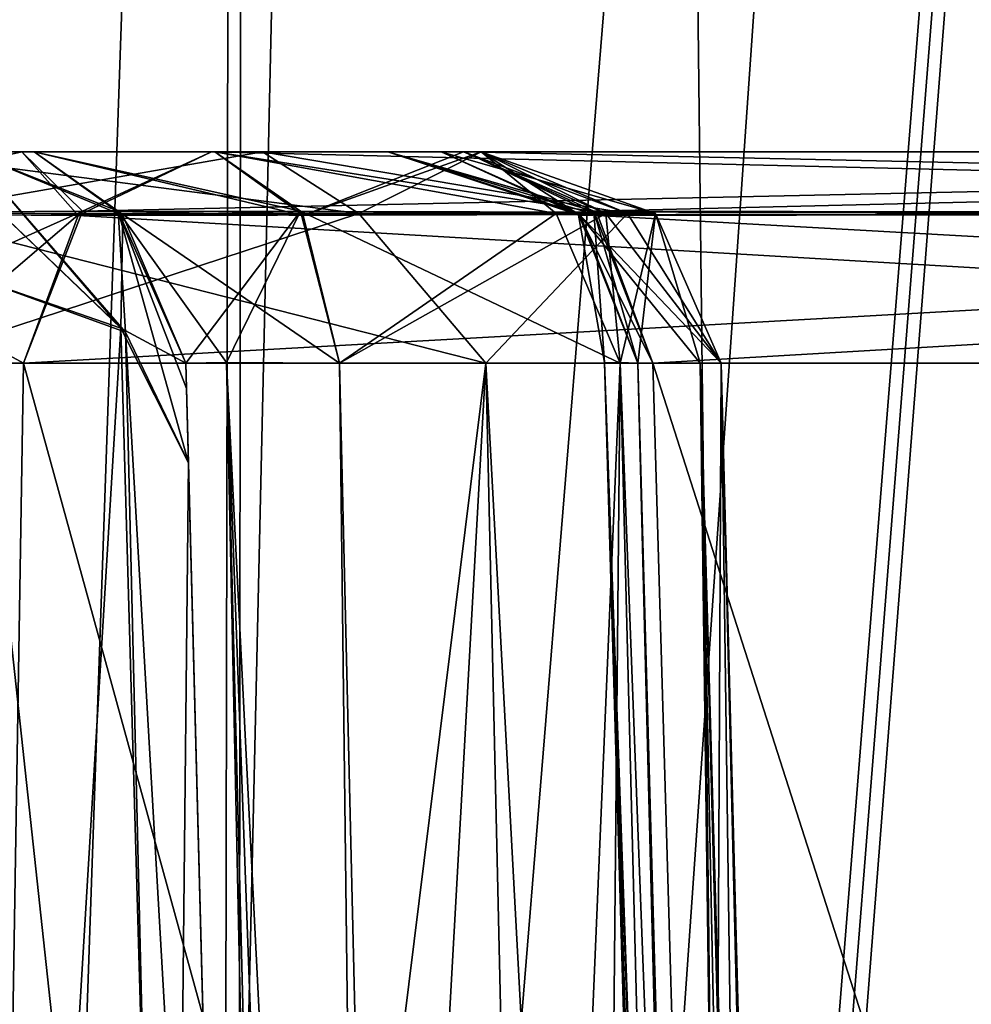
# Model space of a CAD drawing. Header units: inches. Extents: x -9.1 to 9.1, y -1.6 to 4.3.
# Tile 332 of 656: x -4.973 to -4.841, y 0.732 to 0.868. Entities that reach past the tile are written whole.
import ezdxf

# ---------------------------------------------------------------- set-up
doc = ezdxf.new("R2010")
doc.units = ezdxf.units.IN
doc.header["$LTSCALE"] = 81.481481
doc.header["$MEASUREMENT"] = 0
for name, color, linetype in [('10287', 7, 'CONTINUOUS'), ('10291', 7, 'CONTINUOUS'), ('1737', 7, 'CONTINUOUS'), ('2577', 7, 'CONTINUOUS'), ('4754', 7, 'CONTINUOUS'), ('4755', 7, 'CONTINUOUS'), ('4756', 7, 'CONTINUOUS'), ('4757', 7, 'CONTINUOUS'), ('4758', 7, 'CONTINUOUS'), ('4940', 7, 'CONTINUOUS'), ('4941', 7, 'CONTINUOUS'), ('4942', 7, 'CONTINUOUS'), ('4943', 7, 'CONTINUOUS'), ('4944', 7, 'CONTINUOUS'), ('4945', 7, 'CONTINUOUS'), ('4946', 7, 'CONTINUOUS'), ('4947', 7, 'CONTINUOUS'), ('4963', 7, 'CONTINUOUS'), ('5015', 7, 'CONTINUOUS'), ('5016', 7, 'CONTINUOUS'), ('5106', 7, 'CONTINUOUS'), ('5107', 7, 'CONTINUOUS'), ('5108', 7, 'CONTINUOUS'), ('5109', 7, 'CONTINUOUS'), ('5110', 7, 'CONTINUOUS'), ('5135', 7, 'CONTINUOUS'), ('5136', 7, 'CONTINUOUS'), ('5137', 7, 'CONTINUOUS'), ('5138', 7, 'CONTINUOUS'), ('5139', 7, 'CONTINUOUS'), ('5140', 7, 'CONTINUOUS'), ('5141', 7, 'CONTINUOUS'), ('5145', 7, 'CONTINUOUS'), ('5146', 7, 'CONTINUOUS'), ('5147', 7, 'CONTINUOUS'), ('5148', 7, 'CONTINUOUS'), ('5184', 7, 'CONTINUOUS'), ('5185', 7, 'CONTINUOUS'), ('5186', 7, 'CONTINUOUS'), ('5187', 7, 'CONTINUOUS'), ('5224', 7, 'CONTINUOUS'), ('5225', 7, 'CONTINUOUS'), ('5226', 7, 'CONTINUOUS'), ('5227', 7, 'CONTINUOUS'), ('5228', 7, 'CONTINUOUS'), ('5229', 7, 'CONTINUOUS'), ('8784', 7, 'CONTINUOUS'), ('8788', 7, 'CONTINUOUS'), ('8791', 7, 'CONTINUOUS')]:
    doc.layers.add(name, color=color, linetype=linetype)

msp = doc.modelspace()

# ---------------------------------------------------------------- linework, layer by layer
at = {"layer": '10287', "linetype": 'Continuous'}
for points in [[(-5.024, 2.57785, 6.12562), (-4.9404, 2.58072, 5.81363), (-5.12666, -0.36218, 6.02296), (-5.024, 2.57785, 6.12562)], [(-5.12666, -0.36218, 6.02296), (-4.9404, 2.58072, 5.81363), (-5.0799, -0.36134, 5.78584), (-5.12666, -0.36218, 6.02296)], [(-4.9404, 2.58072, 5.81363), (-4.94656, -0.35633, 5.58446), (-5.0799, -0.36134, 5.78584), (-4.9404, 2.58072, 5.81363)], [(-4.94054, -0.35633, 5.57844), (-4.94656, -0.35633, 5.58446), (-4.71133, 2.58072, 5.58458), (-4.94054, -0.35633, 5.57844)], [(-4.71133, 2.58072, 5.58458), (-4.94656, -0.35633, 5.58446), (-4.9404, 2.58072, 5.81363), (-4.71133, 2.58072, 5.58458)], [(-4.7392, -0.36134, 5.44511), (-4.94054, -0.35633, 5.57844), (-4.71133, 2.58072, 5.58458), (-4.7392, -0.36134, 5.44511)]]:
    msp.add_3dface(points, dxfattribs=at)
at = {"layer": '10291', "linetype": 'Continuous'}
for points in [[(-4.94042, 2.58072, 9.23633), (-5.024, 2.57785, 8.92438), (-5.07908, -0.36132, 9.26616), (-4.94042, 2.58072, 9.23633)], [(-4.94356, -0.35621, 9.46855), (-4.94042, 2.58072, 9.23633), (-5.07908, -0.36132, 9.26616), (-4.94356, -0.35621, 9.46855)], [(-4.71137, 2.58072, 9.4654), (-4.94042, 2.58072, 9.23633), (-4.94356, -0.35621, 9.46855), (-4.71137, 2.58072, 9.4654)], [(-4.71137, 2.58072, 9.4654), (-4.94356, -0.35621, 9.46855), (-4.74113, -0.36132, 9.60409), (-4.71137, 2.58072, 9.4654)]]:
    msp.add_3dface(points, dxfattribs=at)
at = {"layer": '1737', "linetype": 'Continuous'}
for points in [[(-4.9497, 0.81729, 3.52136), (-4.919, -0.355, 2.82467), (-4.94979, 0.82079, 3.4926), (-4.9497, 0.81729, 3.52136)], [(-4.94979, 0.82079, 3.4926), (-4.919, -0.355, 2.82467), (-4.94979, 0.82079, 2.80949), (-4.94979, 0.82079, 3.4926)], [(-4.94943, 0.807, 3.54845), (-4.919, -0.355, 2.82467), (-4.9497, 0.81729, 3.52136), (-4.94943, 0.807, 3.54845)], [(-4.94306, 0.56391, 4.01084), (-4.919, -0.355, 2.82467), (-4.94943, 0.807, 3.54845), (-4.94306, 0.56391, 4.01084)]]:
    msp.add_3dface(points, dxfattribs=at)
at = {"layer": '2577', "linetype": 'Continuous'}
for points in [[(-4.919, -0.355, -2.82272), (-4.919, -0.355, -4.53392), (-4.94979, 0.82079, -3.4926), (-4.919, -0.355, -2.82272)], [(-4.94979, 0.82079, -3.4926), (-4.919, -0.355, -4.53392), (-4.9497, 0.81729, -3.52136), (-4.94979, 0.82079, -3.4926)], [(-4.94979, 0.82079, -2.80755), (-4.919, -0.355, -2.82272), (-4.94979, 0.82079, -3.4926), (-4.94979, 0.82079, -2.80755)], [(-4.9497, 0.81729, -3.52136), (-4.919, -0.355, -4.53392), (-4.94943, 0.807, -3.54845), (-4.9497, 0.81729, -3.52136)], [(-4.919, -0.355, -4.53392), (-4.94306, 0.5639, -4.01085), (-4.94943, 0.807, -3.54845), (-4.919, -0.355, -4.53392)]]:
    msp.add_3dface(points, dxfattribs=at)
at = {"layer": '4754', "linetype": 'Continuous'}
for points in [[(-4.94979, 0.82079, 2.80949), (-4.919, -0.355, 2.82467), (-4.94417, 0.82088, 2.78646), (-4.94979, 0.82079, 2.80949)], [(-4.919, -0.355, 2.82467), (-4.91426, -0.35518, 2.80344), (-4.94417, 0.82088, 2.78646), (-4.919, -0.355, 2.82467)], [(-4.91426, -0.35518, 2.80344), (-4.90097, -0.355, 2.78624), (-4.94417, 0.82088, 2.78646), (-4.91426, -0.35518, 2.80344)], [(-4.94417, 0.82088, 2.78646), (-4.90097, -0.355, 2.78624), (-4.91467, 0.2322, 2.77752), (-4.94417, 0.82088, 2.78646)], [(-4.92856, 0.82079, 2.76861), (-4.94417, 0.82088, 2.78646), (-4.91467, 0.2322, 2.77752), (-4.92856, 0.82079, 2.76861)]]:
    msp.add_3dface(points, dxfattribs=at)
at = {"layer": '4755', "linetype": 'Continuous'}
for points in [[(-4.97978, 0.85, 2.80949), (-4.95853, 0.84118, 2.80949), (-4.97076, 0.85, 2.77264), (-4.97978, 0.85, 2.80949)], [(-4.97076, 0.85, 2.77264), (-4.95853, 0.84118, 2.80949), (-4.93395, 0.8418, 2.76094), (-4.97076, 0.85, 2.77264)], [(-4.94581, 0.85, 2.74408), (-4.97076, 0.85, 2.77264), (-4.93395, 0.8418, 2.76094), (-4.94581, 0.85, 2.74408)], [(-4.95853, 0.84118, 2.80949), (-4.94979, 0.82079, 2.80949), (-4.93395, 0.8418, 2.76094), (-4.95853, 0.84118, 2.80949)], [(-4.94979, 0.82079, 2.80949), (-4.94417, 0.82088, 2.78646), (-4.93395, 0.8418, 2.76094), (-4.94979, 0.82079, 2.80949)], [(-4.94417, 0.82088, 2.78646), (-4.92856, 0.82079, 2.76861), (-4.93395, 0.8418, 2.76094), (-4.94417, 0.82088, 2.78646)]]:
    msp.add_3dface(points, dxfattribs=at)
at = {"layer": '4756', "linetype": 'Continuous'}
for points in [[(-4.95853, 0.84118, 2.80949), (-4.97978, 0.85, 2.80949), (-4.95917, 0.8418, 3.4926), (-4.95853, 0.84118, 2.80949)], [(-4.95917, 0.8418, 3.4926), (-4.97978, 0.85, 2.80949), (-4.97978, 0.85, 3.4926), (-4.95917, 0.8418, 3.4926)], [(-4.94979, 0.82079, 3.4926), (-4.95853, 0.84118, 2.80949), (-4.95917, 0.8418, 3.4926), (-4.94979, 0.82079, 3.4926)], [(-4.94979, 0.82079, 3.4926), (-4.94979, 0.82079, 2.80949), (-4.95853, 0.84118, 2.80949), (-4.94979, 0.82079, 3.4926)]]:
    msp.add_3dface(points, dxfattribs=at)
at = {"layer": '4757', "linetype": 'Continuous'}
for points in [[(-4.95917, 0.8418, 3.4926), (-4.97978, 0.85, 3.4926), (-4.95813, 0.82505, 3.55805), (-4.95917, 0.8418, 3.4926)], [(-4.95813, 0.82505, 3.55805), (-4.97978, 0.85, 3.4926), (-4.97969, 0.84563, 3.52855), (-4.95813, 0.82505, 3.55805)], [(-4.97942, 0.83277, 3.56241), (-4.95813, 0.82505, 3.55805), (-4.97969, 0.84563, 3.52855), (-4.97942, 0.83277, 3.56241)], [(-4.94943, 0.807, 3.54845), (-4.9497, 0.81729, 3.52136), (-4.95917, 0.8418, 3.4926), (-4.94943, 0.807, 3.54845)], [(-4.94943, 0.807, 3.54845), (-4.95917, 0.8418, 3.4926), (-4.95813, 0.82505, 3.55805), (-4.94943, 0.807, 3.54845)], [(-4.9497, 0.81729, 3.52136), (-4.94979, 0.82079, 3.4926), (-4.95917, 0.8418, 3.4926), (-4.9497, 0.81729, 3.52136)]]:
    msp.add_3dface(points, dxfattribs=at)
at = {"layer": '4758', "linetype": 'Continuous'}
for points in [[(-4.97305, 0.5897, 4.02475), (-4.95233, 0.58246, 4.02066), (-4.97942, 0.83277, 3.56241), (-4.97305, 0.5897, 4.02475)], [(-4.95233, 0.58246, 4.02066), (-4.95813, 0.82505, 3.55805), (-4.97942, 0.83277, 3.56241), (-4.95233, 0.58246, 4.02066)], [(-4.94306, 0.56391, 4.01084), (-4.94943, 0.807, 3.54845), (-4.95813, 0.82505, 3.55805), (-4.94306, 0.56391, 4.01084)], [(-4.95233, 0.58246, 4.02066), (-4.94306, 0.56391, 4.01084), (-4.95813, 0.82505, 3.55805), (-4.95233, 0.58246, 4.02066)]]:
    msp.add_3dface(points, dxfattribs=at)
at = {"layer": '4940', "linetype": 'Continuous'}
for points in [[(-4.94979, 0.82079, -0.79051), (-4.919, -0.355, -0.77533), (-4.94417, 0.82088, -0.81354), (-4.94979, 0.82079, -0.79051)], [(-4.919, -0.355, -0.77533), (-4.91426, -0.35518, -0.79656), (-4.94417, 0.82088, -0.81354), (-4.919, -0.355, -0.77533)], [(-4.91426, -0.35518, -0.79656), (-4.90096, -0.355, -0.81376), (-4.94417, 0.82088, -0.81354), (-4.91426, -0.35518, -0.79656)], [(-4.94417, 0.82088, -0.81354), (-4.90096, -0.355, -0.81376), (-4.91467, 0.2322, -0.82248), (-4.94417, 0.82088, -0.81354)], [(-4.92856, 0.82079, -0.83139), (-4.94417, 0.82088, -0.81354), (-4.91467, 0.2322, -0.82248), (-4.92856, 0.82079, -0.83139)]]:
    msp.add_3dface(points, dxfattribs=at)
at = {"layer": '4941', "linetype": 'Continuous'}
for points in [[(-4.97978, 0.85, -0.79051), (-4.95853, 0.84118, -0.79051), (-4.97076, 0.85, -0.82736), (-4.97978, 0.85, -0.79051)], [(-4.97076, 0.85, -0.82736), (-4.95853, 0.84118, -0.79051), (-4.93395, 0.8418, -0.83906), (-4.97076, 0.85, -0.82736)], [(-4.94581, 0.85, -0.85592), (-4.97076, 0.85, -0.82736), (-4.93395, 0.8418, -0.83906), (-4.94581, 0.85, -0.85592)], [(-4.95853, 0.84118, -0.79051), (-4.94979, 0.82079, -0.79051), (-4.93395, 0.8418, -0.83906), (-4.95853, 0.84118, -0.79051)], [(-4.94979, 0.82079, -0.79051), (-4.94417, 0.82088, -0.81354), (-4.93395, 0.8418, -0.83906), (-4.94979, 0.82079, -0.79051)], [(-4.94417, 0.82088, -0.81354), (-4.92856, 0.82079, -0.83139), (-4.93395, 0.8418, -0.83906), (-4.94417, 0.82088, -0.81354)]]:
    msp.add_3dface(points, dxfattribs=at)
at = {"layer": '4942', "linetype": 'Continuous'}
for points in [[(-4.95853, 0.84118, -0.79051), (-4.97978, 0.85, -0.79051), (-4.95917, 0.8418, 0.79245), (-4.95853, 0.84118, -0.79051)], [(-4.95917, 0.8418, 0.79245), (-4.97978, 0.85, -0.79051), (-4.97978, 0.85, 0.79245), (-4.95917, 0.8418, 0.79245)], [(-4.94979, 0.82079, 0.79245), (-4.95853, 0.84118, -0.79051), (-4.95917, 0.8418, 0.79245), (-4.94979, 0.82079, 0.79245)], [(-4.94979, 0.82079, -0.79051), (-4.95853, 0.84118, -0.79051), (-4.94979, 0.82079, 0.79245), (-4.94979, 0.82079, -0.79051)]]:
    msp.add_3dface(points, dxfattribs=at)
at = {"layer": '4943', "linetype": 'Continuous'}
for points in [[(-4.919, -0.355, 0.77728), (-4.919, -0.355, -0.77533), (-4.94979, 0.82079, 0.79245), (-4.919, -0.355, 0.77728)], [(-4.919, -0.355, -0.77533), (-4.94979, 0.82079, -0.79051), (-4.94979, 0.82079, 0.79245), (-4.919, -0.355, -0.77533)]]:
    msp.add_3dface(points, dxfattribs=at)
at = {"layer": '4944', "linetype": 'Continuous'}
for points in [[(-4.919, -0.355, 0.77728), (-4.94979, 0.82079, 0.79245), (-4.94417, 0.82088, 0.81549), (-4.919, -0.355, 0.77728)], [(-4.91426, -0.35521, 0.79851), (-4.919, -0.355, 0.77728), (-4.94417, 0.82088, 0.81549), (-4.91426, -0.35521, 0.79851)], [(-4.92856, 0.82079, 0.83334), (-4.91426, -0.35521, 0.79851), (-4.94417, 0.82088, 0.81549), (-4.92856, 0.82079, 0.83334)], [(-4.91426, -0.35521, 0.79851), (-4.92856, 0.82079, 0.83334), (-4.91467, 0.2322, 0.82443), (-4.91426, -0.35521, 0.79851)]]:
    msp.add_3dface(points, dxfattribs=at)
at = {"layer": '4945', "linetype": 'Continuous'}
for points in [[(-4.95917, 0.8418, 0.79245), (-4.97978, 0.85, 0.79245), (-4.97076, 0.85, 0.8293), (-4.95917, 0.8418, 0.79245)], [(-4.93358, 0.84118, 0.84049), (-4.95917, 0.8418, 0.79245), (-4.97076, 0.85, 0.8293), (-4.93358, 0.84118, 0.84049)], [(-4.94581, 0.85, 0.85787), (-4.93358, 0.84118, 0.84049), (-4.97076, 0.85, 0.8293), (-4.94581, 0.85, 0.85787)], [(-4.94979, 0.82079, 0.79245), (-4.95917, 0.8418, 0.79245), (-4.94417, 0.82088, 0.81549), (-4.94979, 0.82079, 0.79245)], [(-4.95917, 0.8418, 0.79245), (-4.92856, 0.82079, 0.83334), (-4.94417, 0.82088, 0.81549), (-4.95917, 0.8418, 0.79245)], [(-4.92856, 0.82079, 0.83334), (-4.95917, 0.8418, 0.79245), (-4.93358, 0.84118, 0.84049), (-4.92856, 0.82079, 0.83334)]]:
    msp.add_3dface(points, dxfattribs=at)
at = {"layer": '4946', "linetype": 'Continuous'}
for points in [[(-4.9916, 0.85, 1.0288), (-4.92589, 0.84149, 1.02309), (-4.93921, 0.85, 1.00686), (-4.9916, 0.85, 1.0288)], [(-4.92589, 0.84149, 1.02309), (-4.9916, 0.85, 1.0288), (-4.98974, 0.8415, 1.04964), (-4.92589, 0.84149, 1.02309)], [(-4.93358, 0.84118, 0.84049), (-4.94581, 0.85, 0.85787), (-4.9114, 0.85, 0.90306), (-4.93358, 0.84118, 0.84049)], [(-4.92589, 0.84149, 1.02309), (-4.88877, 0.84149, 0.96475), (-4.93921, 0.85, 1.00686), (-4.92589, 0.84149, 1.02309)], [(-4.93921, 0.85, 1.00686), (-4.88877, 0.84149, 0.96475), (-4.90899, 0.85, 0.95933), (-4.93921, 0.85, 1.00686)], [(-4.89175, 0.84149, 0.89567), (-4.93358, 0.84118, 0.84049), (-4.9114, 0.85, 0.90306), (-4.89175, 0.84149, 0.89567)], [(-4.90899, 0.85, 0.95933), (-4.89175, 0.84149, 0.89567), (-4.9114, 0.85, 0.90306), (-4.90899, 0.85, 0.95933)], [(-4.88877, 0.84149, 0.96475), (-4.89175, 0.84149, 0.89567), (-4.90899, 0.85, 0.95933), (-4.88877, 0.84149, 0.96475)], [(-4.98893, 0.82079, 1.05867), (-4.90834, 0.82079, 1.01877), (-4.98974, 0.8415, 1.04964), (-4.98893, 0.82079, 1.05867)], [(-4.98974, 0.8415, 1.04964), (-4.90834, 0.82079, 1.01877), (-4.92589, 0.84149, 1.02309), (-4.98974, 0.8415, 1.04964)], [(-4.92856, 0.82079, 0.83334), (-4.93358, 0.84118, 0.84049), (-4.89175, 0.84149, 0.89567), (-4.92856, 0.82079, 0.83334)], [(-4.88977, 0.82079, 0.8777), (-4.92856, 0.82079, 0.83334), (-4.89175, 0.84149, 0.89567), (-4.88977, 0.82079, 0.8777)], [(-4.92589, 0.84149, 1.02309), (-4.90834, 0.82079, 1.01877), (-4.88877, 0.84149, 0.96475), (-4.92589, 0.84149, 1.02309)], [(-4.90834, 0.82079, 1.01877), (-4.87579, 0.82079, 0.93495), (-4.88877, 0.84149, 0.96475), (-4.90834, 0.82079, 1.01877)], [(-4.87579, 0.82079, 0.93495), (-4.88977, 0.82079, 0.8777), (-4.89175, 0.84149, 0.89567), (-4.87579, 0.82079, 0.93495)], [(-4.88877, 0.84149, 0.96475), (-4.87579, 0.82079, 0.93495), (-4.89175, 0.84149, 0.89567), (-4.88877, 0.84149, 0.96475)]]:
    msp.add_3dface(points, dxfattribs=at)
at = {"layer": '4947', "linetype": 'Continuous'}
for points in [[(-4.90834, 0.82079, 1.01877), (-4.98893, 0.82079, 1.05867), (-4.98136, 0.2322, 1.07332), (-4.90834, 0.82079, 1.01877)], [(-4.97385, -0.355, 1.08773), (-4.90834, 0.82079, 1.01877), (-4.98136, 0.2322, 1.07332), (-4.97385, -0.355, 1.08773)], [(-4.97385, -0.355, 1.08773), (-4.88153, -0.355, 1.0349), (-4.90834, 0.82079, 1.01877), (-4.97385, -0.355, 1.08773)], [(-4.91467, 0.2322, 0.82443), (-4.92856, 0.82079, 0.83334), (-4.88977, 0.82079, 0.8777), (-4.91467, 0.2322, 0.82443)], [(-4.90096, -0.355, 0.81572), (-4.91467, 0.2322, 0.82443), (-4.88977, 0.82079, 0.8777), (-4.90096, -0.355, 0.81572)], [(-4.88153, -0.355, 1.0349), (-4.845, -0.355, 0.93495), (-4.90834, 0.82079, 1.01877), (-4.88153, -0.355, 1.0349)], [(-4.845, -0.355, 0.93495), (-4.87579, 0.82079, 0.93495), (-4.90834, 0.82079, 1.01877), (-4.845, -0.355, 0.93495)], [(-4.8597, -0.355, 0.86907), (-4.90096, -0.355, 0.81572), (-4.88977, 0.82079, 0.8777), (-4.8597, -0.355, 0.86907)], [(-4.8597, -0.355, 0.86907), (-4.88977, 0.82079, 0.8777), (-4.87579, 0.82079, 0.93495), (-4.8597, -0.355, 0.86907)], [(-4.845, -0.355, 0.93495), (-4.8597, -0.355, 0.86907), (-4.87579, 0.82079, 0.93495), (-4.845, -0.355, 0.93495)]]:
    msp.add_3dface(points, dxfattribs=at)
at = {"layer": '4963', "linetype": 'Continuous'}
for points in [[(-4.94581, 0.85, 0.85787), (-5.05419, 0.85, 0.85787), (-5.09101, 0.85, 0.91056), (-4.94581, 0.85, 0.85787)], [(-5.09101, 0.85, -0.90861), (-5.05419, 0.85, -0.85592), (-4.91139, 0.85, -0.90112), (-5.09101, 0.85, -0.90861)], [(-5.08547, 0.85, -0.97265), (-5.09101, 0.85, -0.90861), (-4.90899, 0.85, -0.95739), (-5.08547, 0.85, -0.97265)], [(-4.90899, 0.85, -0.95739), (-5.09101, 0.85, -0.90861), (-4.91139, 0.85, -0.90112), (-4.90899, 0.85, -0.95739)], [(-4.9114, 0.85, 0.90306), (-4.94581, 0.85, 0.85787), (-5.09101, 0.85, 0.91056), (-4.9114, 0.85, 0.90306)], [(-4.90899, 0.85, 0.95933), (-4.9114, 0.85, 0.90306), (-5.09101, 0.85, 0.91056), (-4.90899, 0.85, 0.95933)], [(-5.08547, 0.85, 0.9746), (-4.90899, 0.85, 0.95933), (-5.09101, 0.85, 0.91056), (-5.08547, 0.85, 0.9746)], [(-5.07814, 0.85, -1.00987), (-5.08547, 0.85, -0.97265), (-4.93921, 0.85, -1.00492), (-5.07814, 0.85, -1.00987)], [(-4.93921, 0.85, -1.00492), (-5.08547, 0.85, -0.97265), (-4.90899, 0.85, -0.95739), (-4.93921, 0.85, -1.00492)], [(-4.93921, 0.85, 1.00686), (-4.90899, 0.85, 0.95933), (-5.08547, 0.85, 0.9746), (-4.93921, 0.85, 1.00686)], [(-5.07814, 0.85, 1.01183), (-4.93921, 0.85, 1.00686), (-5.08547, 0.85, 0.9746), (-5.07814, 0.85, 1.01183)], [(-4.9916, 0.85, 1.0288), (-4.93921, 0.85, 1.00686), (-5.07814, 0.85, 1.01183), (-4.9916, 0.85, 1.0288)], [(-4.9916, 0.85, -1.02685), (-5.07814, 0.85, -1.00987), (-4.93921, 0.85, -1.00492), (-4.9916, 0.85, -1.02685)], [(-5.02924, 0.85, 0.8293), (-5.05419, 0.85, 0.85787), (-4.97076, 0.85, 0.8293), (-5.02924, 0.85, 0.8293)], [(-5.05419, 0.85, 0.85787), (-4.94581, 0.85, 0.85787), (-4.97076, 0.85, 0.8293), (-5.05419, 0.85, 0.85787)], [(-5.05419, 0.85, -0.85592), (-5.02924, 0.85, -0.82735), (-4.94581, 0.85, -0.85592), (-5.05419, 0.85, -0.85592)], [(-5.05419, 0.85, -0.85592), (-4.94581, 0.85, -0.85592), (-4.91139, 0.85, -0.90112), (-5.05419, 0.85, -0.85592)], [(-4.97978, 0.85, 0.79245), (-5.02924, 0.85, 0.8293), (-4.97076, 0.85, 0.8293), (-4.97978, 0.85, 0.79245)], [(-5.02924, 0.85, -0.82735), (-5.02022, 0.85, -0.79051), (-4.97076, 0.85, -0.82736), (-5.02924, 0.85, -0.82735)], [(-5.02924, 0.85, -0.82735), (-4.97076, 0.85, -0.82736), (-4.94581, 0.85, -0.85592), (-5.02924, 0.85, -0.82735)], [(-5.02022, 0.85, -0.79051), (-4.97978, 0.85, -0.79051), (-4.97076, 0.85, -0.82736), (-5.02022, 0.85, -0.79051)]]:
    msp.add_3dface(points, dxfattribs=at)
at = {"layer": '5015', "linetype": 'Continuous'}
for points in [[(-4.98136, 0.2322, -1.07137), (-4.98893, 0.82079, -1.05672), (-4.90834, 0.82079, -1.01683), (-4.98136, 0.2322, -1.07137)], [(-4.97385, -0.355, -1.08578), (-4.98136, 0.2322, -1.07137), (-4.90834, 0.82079, -1.01683), (-4.97385, -0.355, -1.08578)], [(-4.88153, -0.355, -1.03295), (-4.97385, -0.355, -1.08578), (-4.90834, 0.82079, -1.01683), (-4.88153, -0.355, -1.03295)], [(-4.92856, 0.82079, -0.83139), (-4.91467, 0.2322, -0.82248), (-4.88977, 0.82079, -0.87575), (-4.92856, 0.82079, -0.83139)], [(-4.91467, 0.2322, -0.82248), (-4.90096, -0.355, -0.81376), (-4.88977, 0.82079, -0.87575), (-4.91467, 0.2322, -0.82248)], [(-4.87579, 0.82079, -0.933), (-4.88153, -0.355, -1.03295), (-4.90834, 0.82079, -1.01683), (-4.87579, 0.82079, -0.933)], [(-4.90096, -0.355, -0.81376), (-4.8597, -0.355, -0.86712), (-4.88977, 0.82079, -0.87575), (-4.90096, -0.355, -0.81376)], [(-4.8597, -0.355, -0.86712), (-4.845, -0.355, -0.933), (-4.88977, 0.82079, -0.87575), (-4.8597, -0.355, -0.86712)], [(-4.845, -0.355, -0.933), (-4.87579, 0.82079, -0.933), (-4.88977, 0.82079, -0.87575), (-4.845, -0.355, -0.933)], [(-4.845, -0.355, -0.933), (-4.88153, -0.355, -1.03295), (-4.87579, 0.82079, -0.933), (-4.845, -0.355, -0.933)]]:
    msp.add_3dface(points, dxfattribs=at)
at = {"layer": '5016', "linetype": 'Continuous'}
for points in [[(-4.9916, 0.85, -1.02685), (-4.93921, 0.85, -1.00492), (-4.98971, 0.84118, -1.04801), (-4.9916, 0.85, -1.02685)], [(-4.98971, 0.84118, -1.04801), (-4.93921, 0.85, -1.00492), (-4.92589, 0.84149, -1.02114), (-4.98971, 0.84118, -1.04801)], [(-4.94581, 0.85, -0.85592), (-4.93395, 0.8418, -0.83906), (-4.89175, 0.84149, -0.89372), (-4.94581, 0.85, -0.85592)], [(-4.91139, 0.85, -0.90112), (-4.94581, 0.85, -0.85592), (-4.89175, 0.84149, -0.89372), (-4.91139, 0.85, -0.90112)], [(-4.93921, 0.85, -1.00492), (-4.90899, 0.85, -0.95739), (-4.92589, 0.84149, -1.02114), (-4.93921, 0.85, -1.00492)], [(-4.90899, 0.85, -0.95739), (-4.88877, 0.84149, -0.9628), (-4.92589, 0.84149, -1.02114), (-4.90899, 0.85, -0.95739)], [(-4.90899, 0.85, -0.95739), (-4.91139, 0.85, -0.90112), (-4.88877, 0.84149, -0.9628), (-4.90899, 0.85, -0.95739)], [(-4.91139, 0.85, -0.90112), (-4.89175, 0.84149, -0.89372), (-4.88877, 0.84149, -0.9628), (-4.91139, 0.85, -0.90112)], [(-4.98893, 0.82079, -1.05672), (-4.98971, 0.84118, -1.04801), (-4.92589, 0.84149, -1.02114), (-4.98893, 0.82079, -1.05672)], [(-4.90834, 0.82079, -1.01683), (-4.98893, 0.82079, -1.05672), (-4.92589, 0.84149, -1.02114), (-4.90834, 0.82079, -1.01683)], [(-4.93395, 0.8418, -0.83906), (-4.92856, 0.82079, -0.83139), (-4.88977, 0.82079, -0.87575), (-4.93395, 0.8418, -0.83906)], [(-4.93395, 0.8418, -0.83906), (-4.88977, 0.82079, -0.87575), (-4.89175, 0.84149, -0.89372), (-4.93395, 0.8418, -0.83906)], [(-4.88877, 0.84149, -0.9628), (-4.90834, 0.82079, -1.01683), (-4.92589, 0.84149, -1.02114), (-4.88877, 0.84149, -0.9628)], [(-4.87579, 0.82079, -0.933), (-4.90834, 0.82079, -1.01683), (-4.88877, 0.84149, -0.9628), (-4.87579, 0.82079, -0.933)], [(-4.88977, 0.82079, -0.87575), (-4.87579, 0.82079, -0.933), (-4.89175, 0.84149, -0.89372), (-4.88977, 0.82079, -0.87575)], [(-4.89175, 0.84149, -0.89372), (-4.87579, 0.82079, -0.933), (-4.88877, 0.84149, -0.9628), (-4.89175, 0.84149, -0.89372)]]:
    msp.add_3dface(points, dxfattribs=at)
at = {"layer": '5106', "linetype": 'Continuous'}
for points in [[(-4.97305, 0.5897, -4.02475), (-4.97942, 0.83277, -3.56241), (-4.95878, 0.8256, -3.55835), (-4.97305, 0.5897, -4.02475)], [(-4.95177, 0.58198, -4.02039), (-4.97305, 0.5897, -4.02475), (-4.95878, 0.8256, -3.55835), (-4.95177, 0.58198, -4.02039)], [(-4.94943, 0.807, -3.54845), (-4.95177, 0.58198, -4.02039), (-4.95878, 0.8256, -3.55835), (-4.94943, 0.807, -3.54845)], [(-4.94306, 0.5639, -4.01085), (-4.95177, 0.58198, -4.02039), (-4.94943, 0.807, -3.54845), (-4.94306, 0.5639, -4.01085)]]:
    msp.add_3dface(points, dxfattribs=at)
at = {"layer": '5107', "linetype": 'Continuous'}
for points in [[(-4.95853, 0.84117, -3.4926), (-4.95878, 0.8256, -3.55835), (-4.97978, 0.85, -3.4926), (-4.95853, 0.84117, -3.4926)], [(-4.97978, 0.85, -3.4926), (-4.95878, 0.8256, -3.55835), (-4.97969, 0.84563, -3.52855), (-4.97978, 0.85, -3.4926)], [(-4.95878, 0.8256, -3.55835), (-4.97942, 0.83277, -3.56241), (-4.97969, 0.84563, -3.52855), (-4.95878, 0.8256, -3.55835)], [(-4.94979, 0.82079, -3.4926), (-4.95878, 0.8256, -3.55835), (-4.95853, 0.84117, -3.4926), (-4.94979, 0.82079, -3.4926)], [(-4.94979, 0.82079, -3.4926), (-4.94943, 0.807, -3.54845), (-4.95878, 0.8256, -3.55835), (-4.94979, 0.82079, -3.4926)], [(-4.94979, 0.82079, -3.4926), (-4.9497, 0.81729, -3.52136), (-4.94943, 0.807, -3.54845), (-4.94979, 0.82079, -3.4926)]]:
    msp.add_3dface(points, dxfattribs=at)
at = {"layer": '5108', "linetype": 'Continuous'}
for points in [[(-4.95853, 0.84117, -3.4926), (-4.97978, 0.85, -3.4926), (-4.95917, 0.8418, -2.80755), (-4.95853, 0.84117, -3.4926)], [(-4.95917, 0.8418, -2.80755), (-4.97978, 0.85, -3.4926), (-4.97978, 0.85, -2.80755), (-4.95917, 0.8418, -2.80755)], [(-4.94979, 0.82079, -2.80755), (-4.95853, 0.84117, -3.4926), (-4.95917, 0.8418, -2.80755), (-4.94979, 0.82079, -2.80755)], [(-4.94979, 0.82079, -2.80755), (-4.94979, 0.82079, -3.4926), (-4.95853, 0.84117, -3.4926), (-4.94979, 0.82079, -2.80755)]]:
    msp.add_3dface(points, dxfattribs=at)
at = {"layer": '5109', "linetype": 'Continuous'}
for points in [[(-4.95917, 0.8418, -2.80755), (-4.97978, 0.85, -2.80755), (-4.97076, 0.85, -2.7707), (-4.95917, 0.8418, -2.80755)], [(-4.93358, 0.84118, -2.75951), (-4.95917, 0.8418, -2.80755), (-4.97076, 0.85, -2.7707), (-4.93358, 0.84118, -2.75951)], [(-4.94581, 0.85, -2.74213), (-4.93358, 0.84118, -2.75951), (-4.97076, 0.85, -2.7707), (-4.94581, 0.85, -2.74213)], [(-4.94979, 0.82079, -2.80755), (-4.95917, 0.8418, -2.80755), (-4.94417, 0.82088, -2.78451), (-4.94979, 0.82079, -2.80755)], [(-4.92856, 0.82079, -2.76666), (-4.95917, 0.8418, -2.80755), (-4.93358, 0.84118, -2.75951), (-4.92856, 0.82079, -2.76666)], [(-4.95917, 0.8418, -2.80755), (-4.92856, 0.82079, -2.76666), (-4.94417, 0.82088, -2.78451), (-4.95917, 0.8418, -2.80755)]]:
    msp.add_3dface(points, dxfattribs=at)
at = {"layer": '5110', "linetype": 'Continuous'}
for points in [[(-4.919, -0.355, -2.82272), (-4.94979, 0.82079, -2.80755), (-4.94417, 0.82088, -2.78451), (-4.919, -0.355, -2.82272)], [(-4.919, -0.355, -2.82272), (-4.94417, 0.82088, -2.78451), (-4.91426, -0.35522, -2.80149), (-4.919, -0.355, -2.82272)], [(-4.94417, 0.82088, -2.78451), (-4.92856, 0.82079, -2.76666), (-4.91426, -0.35522, -2.80149), (-4.94417, 0.82088, -2.78451)], [(-4.91426, -0.35522, -2.80149), (-4.92856, 0.82079, -2.76666), (-4.91467, 0.2322, -2.77557), (-4.91426, -0.35522, -2.80149)]]:
    msp.add_3dface(points, dxfattribs=at)
at = {"layer": '5135', "linetype": 'Continuous'}
for points in [[(-4.85102, -0.355, 2.57095), (-4.52776, 0.82079, 1.94948), (-4.88527, 0.82079, 2.5687), (-4.85102, -0.355, 2.57095)], [(-4.85102, -0.355, 2.57095), (-4.50869, -0.355, 1.97802), (-4.52776, 0.82079, 1.94948), (-4.85102, -0.355, 2.57095)]]:
    msp.add_3dface(points, dxfattribs=at)
at = {"layer": '5136', "linetype": 'Continuous'}
for points in [[(-4.89339, 0.8418, 2.56401), (-4.55374, 0.85, 1.93449), (-4.91124, 0.85, 2.55371), (-4.89339, 0.8418, 2.56401)], [(-4.53533, 0.84118, 1.94511), (-4.55374, 0.85, 1.93449), (-4.89339, 0.8418, 2.56401), (-4.53533, 0.84118, 1.94511)], [(-4.88527, 0.82079, 2.5687), (-4.53533, 0.84118, 1.94511), (-4.89339, 0.8418, 2.56401), (-4.88527, 0.82079, 2.5687)], [(-4.52776, 0.82079, 1.94948), (-4.53533, 0.84118, 1.94511), (-4.88527, 0.82079, 2.5687), (-4.52776, 0.82079, 1.94948)]]:
    msp.add_3dface(points, dxfattribs=at)
at = {"layer": '5137', "linetype": 'Continuous'}
for points in [[(-4.89339, 0.8418, 2.56401), (-4.91124, 0.85, 2.55371), (-4.92186, 0.85, 2.59012), (-4.89339, 0.8418, 2.56401)], [(-4.89525, 0.84118, 2.61841), (-4.89339, 0.8418, 2.56401), (-4.92186, 0.85, 2.59012), (-4.89525, 0.84118, 2.61841)], [(-4.91453, 0.85, 2.62735), (-4.89525, 0.84118, 2.61841), (-4.92186, 0.85, 2.59012), (-4.91453, 0.85, 2.62735)], [(-4.88732, 0.82079, 2.61473), (-4.89339, 0.8418, 2.56401), (-4.89525, 0.84118, 2.61841), (-4.88732, 0.82079, 2.61473)], [(-4.88527, 0.82079, 2.5687), (-4.89339, 0.8418, 2.56401), (-4.89192, 0.82088, 2.59146), (-4.88527, 0.82079, 2.5687)], [(-4.89339, 0.8418, 2.56401), (-4.88732, 0.82079, 2.61473), (-4.89192, 0.82088, 2.59146), (-4.89339, 0.8418, 2.56401)]]:
    msp.add_3dface(points, dxfattribs=at)
at = {"layer": '5138', "linetype": 'Continuous'}
for points in [[(-4.85753, -0.35521, 2.59171), (-4.85102, -0.355, 2.57095), (-4.89192, 0.82088, 2.59146), (-4.85753, -0.35521, 2.59171)], [(-4.85102, -0.355, 2.57095), (-4.88527, 0.82079, 2.5687), (-4.89192, 0.82088, 2.59146), (-4.85102, -0.355, 2.57095)], [(-4.88732, 0.82079, 2.61473), (-4.85753, -0.35521, 2.59171), (-4.89192, 0.82088, 2.59146), (-4.88732, 0.82079, 2.61473)], [(-4.85753, -0.35521, 2.59171), (-4.88732, 0.82079, 2.61473), (-4.87085, 0.2322, 2.61395), (-4.85753, -0.35521, 2.59171)]]:
    msp.add_3dface(points, dxfattribs=at)
at = {"layer": '5139', "linetype": 'Continuous'}
for points in [[(-4.92856, 0.82079, 2.76861), (-4.91467, 0.2322, 2.77752), (-4.88977, 0.82079, 2.72425), (-4.92856, 0.82079, 2.76861)], [(-4.91467, 0.2322, 2.77752), (-4.90097, -0.355, 2.78624), (-4.88977, 0.82079, 2.72425), (-4.91467, 0.2322, 2.77752)], [(-4.90097, -0.355, 2.78624), (-4.8597, -0.355, 2.73288), (-4.88977, 0.82079, 2.72425), (-4.90097, -0.355, 2.78624)], [(-4.8597, -0.355, 2.73288), (-4.845, -0.355, 2.667), (-4.88977, 0.82079, 2.72425), (-4.8597, -0.355, 2.73288)], [(-4.845, -0.355, 2.667), (-4.87579, 0.82079, 2.667), (-4.88977, 0.82079, 2.72425), (-4.845, -0.355, 2.667)], [(-4.87085, 0.2322, 2.61395), (-4.88732, 0.82079, 2.61473), (-4.87871, 0.82079, 2.64024), (-4.87085, 0.2322, 2.61395)], [(-4.84743, -0.355, 2.63969), (-4.85462, -0.355, 2.61326), (-4.87871, 0.82079, 2.64024), (-4.84743, -0.355, 2.63969)], [(-4.85462, -0.355, 2.61326), (-4.87085, 0.2322, 2.61395), (-4.87871, 0.82079, 2.64024), (-4.85462, -0.355, 2.61326)], [(-4.87579, 0.82079, 2.667), (-4.84743, -0.355, 2.63969), (-4.87871, 0.82079, 2.64024), (-4.87579, 0.82079, 2.667)], [(-4.845, -0.355, 2.667), (-4.84743, -0.355, 2.63969), (-4.87579, 0.82079, 2.667), (-4.845, -0.355, 2.667)]]:
    msp.add_3dface(points, dxfattribs=at)
at = {"layer": '5140', "linetype": 'Continuous'}
for points in [[(-4.94581, 0.85, 2.74408), (-4.93395, 0.8418, 2.76094), (-4.8986, 0.84149, 2.72159), (-4.94581, 0.85, 2.74408)], [(-4.94581, 0.85, 2.74408), (-4.8986, 0.84149, 2.72159), (-4.90899, 0.85, 2.69139), (-4.94581, 0.85, 2.74408)], [(-4.89525, 0.84118, 2.61841), (-4.91453, 0.85, 2.62735), (-4.90899, 0.85, 2.69139), (-4.89525, 0.84118, 2.61841)], [(-4.8849, 0.84149, 2.67042), (-4.89525, 0.84118, 2.61841), (-4.90899, 0.85, 2.69139), (-4.8849, 0.84149, 2.67042)], [(-4.8986, 0.84149, 2.72159), (-4.8849, 0.84149, 2.67042), (-4.90899, 0.85, 2.69139), (-4.8986, 0.84149, 2.72159)], [(-4.93395, 0.8418, 2.76094), (-4.92856, 0.82079, 2.76861), (-4.88977, 0.82079, 2.72425), (-4.93395, 0.8418, 2.76094)], [(-4.93395, 0.8418, 2.76094), (-4.88977, 0.82079, 2.72425), (-4.8986, 0.84149, 2.72159), (-4.93395, 0.8418, 2.76094)], [(-4.8986, 0.84149, 2.72159), (-4.88977, 0.82079, 2.72425), (-4.8849, 0.84149, 2.67042), (-4.8986, 0.84149, 2.72159)], [(-4.88732, 0.82079, 2.61473), (-4.89525, 0.84118, 2.61841), (-4.8849, 0.84149, 2.67042), (-4.88732, 0.82079, 2.61473)], [(-4.88977, 0.82079, 2.72425), (-4.87579, 0.82079, 2.667), (-4.8849, 0.84149, 2.67042), (-4.88977, 0.82079, 2.72425)], [(-4.87871, 0.82079, 2.64024), (-4.88732, 0.82079, 2.61473), (-4.8849, 0.84149, 2.67042), (-4.87871, 0.82079, 2.64024)], [(-4.87579, 0.82079, 2.667), (-4.87871, 0.82079, 2.64024), (-4.8849, 0.84149, 2.67042), (-4.87579, 0.82079, 2.667)]]:
    msp.add_3dface(points, dxfattribs=at)
at = {"layer": '5141', "linetype": 'Continuous'}
for points in [[(-4.90899, 0.85, 2.69139), (-4.91453, 0.85, 2.62735), (-5.09101, 0.85, 2.64262), (-4.90899, 0.85, 2.69139)], [(-5.09101, 0.85, 2.64262), (-4.91453, 0.85, 2.62735), (-5.06079, 0.85, 2.59509), (-5.09101, 0.85, 2.64262)], [(-5.0886, 0.85, 2.69889), (-4.90899, 0.85, 2.69139), (-5.09101, 0.85, 2.64262), (-5.0886, 0.85, 2.69889)], [(-5.09101, 0.85, -2.64066), (-5.06079, 0.85, -2.59313), (-4.91453, 0.85, -2.6254), (-5.09101, 0.85, -2.64066)], [(-5.08861, 0.85, -2.69693), (-5.09101, 0.85, -2.64066), (-4.90899, 0.85, -2.68944), (-5.08861, 0.85, -2.69693)], [(-4.90899, 0.85, -2.68944), (-5.09101, 0.85, -2.64066), (-4.91453, 0.85, -2.6254), (-4.90899, 0.85, -2.68944)], [(-4.94581, 0.85, -2.74213), (-5.05419, 0.85, -2.74213), (-5.08861, 0.85, -2.69693), (-4.94581, 0.85, -2.74213)], [(-4.94581, 0.85, -2.74213), (-5.08861, 0.85, -2.69693), (-4.90899, 0.85, -2.68944), (-4.94581, 0.85, -2.74213)], [(-5.05419, 0.85, 2.74408), (-4.90899, 0.85, 2.69139), (-5.0886, 0.85, 2.69889), (-5.05419, 0.85, 2.74408)], [(-4.91453, 0.85, 2.62735), (-4.92186, 0.85, 2.59012), (-5.06079, 0.85, 2.59509), (-4.91453, 0.85, 2.62735)], [(-5.06079, 0.85, 2.59509), (-4.92186, 0.85, 2.59012), (-5.0084, 0.85, 2.57315), (-5.06079, 0.85, 2.59509)], [(-5.06079, 0.85, -2.59313), (-5.0084, 0.85, -2.5712), (-4.92186, 0.85, -2.58818), (-5.06079, 0.85, -2.59313)], [(-4.91453, 0.85, -2.6254), (-5.06079, 0.85, -2.59313), (-4.92186, 0.85, -2.58818), (-4.91453, 0.85, -2.6254)], [(-4.94581, 0.85, 2.74408), (-5.05419, 0.85, 2.74408), (-5.02924, 0.85, 2.77265), (-4.94581, 0.85, 2.74408)], [(-5.05419, 0.85, 2.74408), (-4.94581, 0.85, 2.74408), (-4.90899, 0.85, 2.69139), (-5.05419, 0.85, 2.74408)], [(-5.02924, 0.85, -2.7707), (-5.05419, 0.85, -2.74213), (-4.97076, 0.85, -2.7707), (-5.02924, 0.85, -2.7707)], [(-5.05419, 0.85, -2.74213), (-4.94581, 0.85, -2.74213), (-4.97076, 0.85, -2.7707), (-5.05419, 0.85, -2.74213)], [(-4.97076, 0.85, 2.77264), (-4.94581, 0.85, 2.74408), (-5.02924, 0.85, 2.77265), (-4.97076, 0.85, 2.77264)], [(-5.02022, 0.85, 2.80949), (-4.97076, 0.85, 2.77264), (-5.02924, 0.85, 2.77265), (-5.02022, 0.85, 2.80949)], [(-4.97978, 0.85, -2.80755), (-5.02924, 0.85, -2.7707), (-4.97076, 0.85, -2.7707), (-4.97978, 0.85, -2.80755)], [(-4.97978, 0.85, 2.80949), (-4.97076, 0.85, 2.77264), (-5.02022, 0.85, 2.80949), (-4.97978, 0.85, 2.80949)], [(-4.92186, 0.85, 2.59012), (-4.91124, 0.85, 2.55371), (-5.0084, 0.85, 2.57315), (-4.92186, 0.85, 2.59012)], [(-5.0084, 0.85, 2.57315), (-4.91124, 0.85, 2.55371), (-4.9725, 0.85, 2.56089), (-5.0084, 0.85, 2.57315)], [(-5.0084, 0.85, -2.5712), (-4.9725, 0.85, -2.55894), (-4.92186, 0.85, -2.58818), (-5.0084, 0.85, -2.5712)], [(-4.9725, 0.85, 2.56089), (-4.91124, 0.85, 2.55371), (-4.94626, 0.85, 2.53349), (-4.9725, 0.85, 2.56089)], [(-4.9725, 0.85, -2.55894), (-4.94626, 0.85, -2.53154), (-4.91124, 0.85, -2.55176), (-4.9725, 0.85, -2.55894)], [(-4.92186, 0.85, -2.58818), (-4.9725, 0.85, -2.55894), (-4.91124, 0.85, -2.55176), (-4.92186, 0.85, -2.58818)], [(-4.91124, 0.85, 2.55371), (-4.55374, 0.85, 1.93449), (-4.94626, 0.85, 2.53349), (-4.91124, 0.85, 2.55371)], [(-4.94626, 0.85, 2.53349), (-4.55374, 0.85, 1.93449), (-4.58876, 0.85, 1.91427), (-4.94626, 0.85, 2.53349)], [(-4.94626, 0.85, -2.53154), (-4.58876, 0.85, -1.91232), (-4.55374, 0.85, -1.93254), (-4.94626, 0.85, -2.53154)], [(-4.91124, 0.85, -2.55176), (-4.94626, 0.85, -2.53154), (-4.55374, 0.85, -1.93254), (-4.91124, 0.85, -2.55176)]]:
    msp.add_3dface(points, dxfattribs=at)
at = {"layer": '5145', "linetype": 'Continuous'}
msp.add_3dface([(-4.98862, 0.82088, 2.53563), (-4.97224, 0.82079, 2.51849), (-4.99131, -0.355, 2.48995), (-4.98862, 0.82088, 2.53563)], dxfattribs=at)
at = {"layer": '5146', "linetype": 'Continuous'}
for points in [[(-5.0084, 0.85, 2.57315), (-4.9725, 0.85, 2.56089), (-5.01026, 0.8415, 2.55231), (-5.0084, 0.85, 2.57315)], [(-5.01026, 0.8415, 2.55231), (-4.9725, 0.85, 2.56089), (-4.96467, 0.84118, 2.52286), (-5.01026, 0.8415, 2.55231)], [(-4.9725, 0.85, 2.56089), (-4.94626, 0.85, 2.53349), (-4.96467, 0.84118, 2.52286), (-4.9725, 0.85, 2.56089)], [(-5.01026, 0.8415, 2.55231), (-4.97224, 0.82079, 2.51849), (-4.98862, 0.82088, 2.53563), (-5.01026, 0.8415, 2.55231)], [(-4.97224, 0.82079, 2.51849), (-5.01026, 0.8415, 2.55231), (-4.96467, 0.84118, 2.52286), (-4.97224, 0.82079, 2.51849)]]:
    msp.add_3dface(points, dxfattribs=at)
at = {"layer": '5147', "linetype": 'Continuous'}
for points in [[(-4.96467, 0.84118, 2.52286), (-4.94626, 0.85, 2.53349), (-4.60661, 0.8418, 1.90396), (-4.96467, 0.84118, 2.52286)], [(-4.94626, 0.85, 2.53349), (-4.58876, 0.85, 1.91427), (-4.60661, 0.8418, 1.90396), (-4.94626, 0.85, 2.53349)], [(-4.97224, 0.82079, 2.51849), (-4.96467, 0.84118, 2.52286), (-4.61473, 0.82079, 1.89927), (-4.97224, 0.82079, 2.51849)], [(-4.61473, 0.82079, 1.89927), (-4.96467, 0.84118, 2.52286), (-4.60661, 0.8418, 1.90396), (-4.61473, 0.82079, 1.89927)]]:
    msp.add_3dface(points, dxfattribs=at)
at = {"layer": '5148', "linetype": 'Continuous'}
for points in [[(-4.99131, -0.355, 2.48995), (-4.97224, 0.82079, 2.51849), (-4.64898, -0.355, 1.89702), (-4.99131, -0.355, 2.48995)], [(-4.97224, 0.82079, 2.51849), (-4.61473, 0.82079, 1.89927), (-4.64898, -0.355, 1.89702), (-4.97224, 0.82079, 2.51849)]]:
    msp.add_3dface(points, dxfattribs=at)
at = {"layer": '5184', "linetype": 'Continuous'}
for points in [[(-4.9725, 0.85, -2.55894), (-5.0084, 0.85, -2.5712), (-5.01026, 0.84148, -2.55035), (-4.9725, 0.85, -2.55894)], [(-4.9725, 0.85, -2.55894), (-5.01026, 0.84148, -2.55035), (-4.96411, 0.8418, -2.52123), (-4.9725, 0.85, -2.55894)], [(-4.94626, 0.85, -2.53154), (-4.9725, 0.85, -2.55894), (-4.96411, 0.8418, -2.52123), (-4.94626, 0.85, -2.53154)], [(-5.01026, 0.84148, -2.55035), (-5.01107, 0.82079, -2.54133), (-4.96411, 0.8418, -2.52123), (-5.01026, 0.84148, -2.55035)], [(-4.96411, 0.8418, -2.52123), (-5.01107, 0.82079, -2.54133), (-4.98862, 0.82088, -2.53368), (-4.96411, 0.8418, -2.52123)], [(-4.97224, 0.82079, -2.51654), (-4.96411, 0.8418, -2.52123), (-4.98862, 0.82088, -2.53368), (-4.97224, 0.82079, -2.51654)]]:
    msp.add_3dface(points, dxfattribs=at)
at = {"layer": '5185', "linetype": 'Continuous'}
msp.add_3dface([(-4.99131, -0.355, -2.488), (-4.97224, 0.82079, -2.51654), (-4.98862, 0.82088, -2.53368), (-4.99131, -0.355, -2.488)], dxfattribs=at)
at = {"layer": '5186', "linetype": 'Continuous'}
for points in [[(-4.99131, -0.355, -2.488), (-4.64898, -0.355, -1.89507), (-4.61473, 0.82079, -1.89732), (-4.99131, -0.355, -2.488)], [(-4.97224, 0.82079, -2.51654), (-4.99131, -0.355, -2.488), (-4.61473, 0.82079, -1.89732), (-4.97224, 0.82079, -2.51654)]]:
    msp.add_3dface(points, dxfattribs=at)
at = {"layer": '5187', "linetype": 'Continuous'}
for points in [[(-4.58876, 0.85, -1.91232), (-4.94626, 0.85, -2.53154), (-4.96411, 0.8418, -2.52123), (-4.58876, 0.85, -1.91232)], [(-4.58876, 0.85, -1.91232), (-4.96411, 0.8418, -2.52123), (-4.60716, 0.84118, -1.90169), (-4.58876, 0.85, -1.91232)], [(-4.96411, 0.8418, -2.52123), (-4.97224, 0.82079, -2.51654), (-4.60716, 0.84118, -1.90169), (-4.96411, 0.8418, -2.52123)], [(-4.97224, 0.82079, -2.51654), (-4.61473, 0.82079, -1.89732), (-4.60716, 0.84118, -1.90169), (-4.97224, 0.82079, -2.51654)]]:
    msp.add_3dface(points, dxfattribs=at)
at = {"layer": '5224', "linetype": 'Continuous'}
for points in [[(-4.93358, 0.84118, -2.75951), (-4.94581, 0.85, -2.74213), (-4.90899, 0.85, -2.68944), (-4.93358, 0.84118, -2.75951)], [(-4.93358, 0.84118, -2.75951), (-4.90899, 0.85, -2.68944), (-4.8986, 0.84149, -2.71964), (-4.93358, 0.84118, -2.75951)], [(-4.90899, 0.85, -2.68944), (-4.91453, 0.85, -2.6254), (-4.8849, 0.84149, -2.66848), (-4.90899, 0.85, -2.68944)], [(-4.8849, 0.84149, -2.66848), (-4.91453, 0.85, -2.6254), (-4.89555, 0.8415, -2.61659), (-4.8849, 0.84149, -2.66848)], [(-4.90899, 0.85, -2.68944), (-4.8849, 0.84149, -2.66848), (-4.8986, 0.84149, -2.71964), (-4.90899, 0.85, -2.68944)], [(-4.92856, 0.82079, -2.76666), (-4.93358, 0.84118, -2.75951), (-4.8986, 0.84149, -2.71964), (-4.92856, 0.82079, -2.76666)], [(-4.88977, 0.82079, -2.7223), (-4.92856, 0.82079, -2.76666), (-4.8986, 0.84149, -2.71964), (-4.88977, 0.82079, -2.7223)], [(-4.8849, 0.84149, -2.66848), (-4.88977, 0.82079, -2.7223), (-4.8986, 0.84149, -2.71964), (-4.8849, 0.84149, -2.66848)], [(-4.87871, 0.82079, -2.63829), (-4.87579, 0.82079, -2.66505), (-4.89555, 0.8415, -2.61659), (-4.87871, 0.82079, -2.63829)], [(-4.89555, 0.8415, -2.61659), (-4.87579, 0.82079, -2.66505), (-4.8849, 0.84149, -2.66848), (-4.89555, 0.8415, -2.61659)], [(-4.88732, 0.82079, -2.61278), (-4.87871, 0.82079, -2.63829), (-4.89555, 0.8415, -2.61659), (-4.88732, 0.82079, -2.61278)], [(-4.87579, 0.82079, -2.66505), (-4.88977, 0.82079, -2.7223), (-4.8849, 0.84149, -2.66848), (-4.87579, 0.82079, -2.66505)]]:
    msp.add_3dface(points, dxfattribs=at)
at = {"layer": '5225', "linetype": 'Continuous'}
for points in [[(-4.91467, 0.2322, -2.77557), (-4.92856, 0.82079, -2.76666), (-4.88977, 0.82079, -2.7223), (-4.91467, 0.2322, -2.77557)], [(-4.90096, -0.355, -2.78429), (-4.91467, 0.2322, -2.77557), (-4.88977, 0.82079, -2.7223), (-4.90096, -0.355, -2.78429)], [(-4.8597, -0.355, -2.73094), (-4.90096, -0.355, -2.78429), (-4.88977, 0.82079, -2.7223), (-4.8597, -0.355, -2.73094)], [(-4.8597, -0.355, -2.73094), (-4.88977, 0.82079, -2.7223), (-4.87579, 0.82079, -2.66505), (-4.8597, -0.355, -2.73094)], [(-4.87871, 0.82079, -2.63829), (-4.88732, 0.82079, -2.61278), (-4.87085, 0.2322, -2.612), (-4.87871, 0.82079, -2.63829)], [(-4.85462, -0.355, -2.61131), (-4.84743, -0.355, -2.63774), (-4.87871, 0.82079, -2.63829), (-4.85462, -0.355, -2.61131)], [(-4.85462, -0.355, -2.61131), (-4.87871, 0.82079, -2.63829), (-4.87085, 0.2322, -2.612), (-4.85462, -0.355, -2.61131)], [(-4.84743, -0.355, -2.63774), (-4.845, -0.355, -2.66505), (-4.87871, 0.82079, -2.63829), (-4.84743, -0.355, -2.63774)], [(-4.845, -0.355, -2.66505), (-4.87579, 0.82079, -2.66505), (-4.87871, 0.82079, -2.63829), (-4.845, -0.355, -2.66505)], [(-4.845, -0.355, -2.66505), (-4.8597, -0.355, -2.73094), (-4.87579, 0.82079, -2.66505), (-4.845, -0.355, -2.66505)]]:
    msp.add_3dface(points, dxfattribs=at)
at = {"layer": '5226', "linetype": 'Continuous'}
for points in [[(-4.85462, -0.355, -2.61131), (-4.87085, 0.2322, -2.612), (-4.89192, 0.82088, -2.58951), (-4.85462, -0.355, -2.61131)], [(-4.85462, -0.355, -2.61131), (-4.89192, 0.82088, -2.58951), (-4.85753, -0.35518, -2.58976), (-4.85462, -0.355, -2.61131)], [(-4.87085, 0.2322, -2.612), (-4.88732, 0.82079, -2.61278), (-4.89192, 0.82088, -2.58951), (-4.87085, 0.2322, -2.612)], [(-4.89192, 0.82088, -2.58951), (-4.88527, 0.82079, -2.56675), (-4.85102, -0.355, -2.569), (-4.89192, 0.82088, -2.58951)], [(-4.85753, -0.35518, -2.58976), (-4.89192, 0.82088, -2.58951), (-4.85102, -0.355, -2.569), (-4.85753, -0.35518, -2.58976)]]:
    msp.add_3dface(points, dxfattribs=at)
at = {"layer": '5227', "linetype": 'Continuous'}
for points in [[(-4.91453, 0.85, -2.6254), (-4.92186, 0.85, -2.58818), (-4.89555, 0.8415, -2.61659), (-4.91453, 0.85, -2.6254)], [(-4.92186, 0.85, -2.58818), (-4.91124, 0.85, -2.55176), (-4.89284, 0.84118, -2.56238), (-4.92186, 0.85, -2.58818)], [(-4.89555, 0.8415, -2.61659), (-4.92186, 0.85, -2.58818), (-4.89284, 0.84118, -2.56238), (-4.89555, 0.8415, -2.61659)], [(-4.88732, 0.82079, -2.61278), (-4.89555, 0.8415, -2.61659), (-4.89192, 0.82088, -2.58951), (-4.88732, 0.82079, -2.61278)], [(-4.89555, 0.8415, -2.61659), (-4.88527, 0.82079, -2.56675), (-4.89192, 0.82088, -2.58951), (-4.89555, 0.8415, -2.61659)], [(-4.88527, 0.82079, -2.56675), (-4.89555, 0.8415, -2.61659), (-4.89284, 0.84118, -2.56238), (-4.88527, 0.82079, -2.56675)]]:
    msp.add_3dface(points, dxfattribs=at)
at = {"layer": '5228', "linetype": 'Continuous'}
for points in [[(-4.91124, 0.85, -2.55176), (-4.55374, 0.85, -1.93254), (-4.53589, 0.8418, -1.94285), (-4.91124, 0.85, -2.55176)], [(-4.89284, 0.84118, -2.56238), (-4.91124, 0.85, -2.55176), (-4.53589, 0.8418, -1.94285), (-4.89284, 0.84118, -2.56238)], [(-4.52776, 0.82079, -1.94753), (-4.89284, 0.84118, -2.56238), (-4.53589, 0.8418, -1.94285), (-4.52776, 0.82079, -1.94753)], [(-4.88527, 0.82079, -2.56675), (-4.89284, 0.84118, -2.56238), (-4.52776, 0.82079, -1.94753), (-4.88527, 0.82079, -2.56675)]]:
    msp.add_3dface(points, dxfattribs=at)
at = {"layer": '5229', "linetype": 'Continuous'}
for points in [[(-4.85102, -0.355, -2.569), (-4.88527, 0.82079, -2.56675), (-4.50869, -0.355, -1.97607), (-4.85102, -0.355, -2.569)], [(-4.88527, 0.82079, -2.56675), (-4.52776, 0.82079, -1.94753), (-4.50869, -0.355, -1.97607), (-4.88527, 0.82079, -2.56675)]]:
    msp.add_3dface(points, dxfattribs=at)
at = {"layer": '8784', "linetype": 'Continuous'}
for points in [[(-4.97044, -0.55728, 9.22508), (-5.00846, -0.55674, 9.03376), (-4.75278, 2.57493, 9.27778), (-4.97044, -0.55728, 9.22508)], [(-4.75278, 2.57493, 9.27778), (-5.00846, -0.55674, 9.03376), (-4.89915, 2.57349, 8.92445), (-4.75278, 2.57493, 9.27778)], [(-4.86216, -0.55747, 9.38716), (-4.97044, -0.55728, 9.22508), (-4.75278, 2.57493, 9.27778), (-4.86216, -0.55747, 9.38716)], [(-4.39945, 2.57349, 9.42415), (-4.86216, -0.55747, 9.38716), (-4.75278, 2.57493, 9.27778), (-4.39945, 2.57349, 9.42415)], [(-4.39945, 2.57349, 9.42415), (-4.70008, -0.55728, 9.49544), (-4.86216, -0.55747, 9.38716), (-4.39945, 2.57349, 9.42415)]]:
    msp.add_3dface(points, dxfattribs=at)
at = {"layer": '8788', "linetype": 'Continuous'}
for points in [[(-4.75278, 2.57493, 5.77222), (-4.89915, 2.57349, 6.12555), (-4.86216, -0.55747, 5.66284), (-4.75278, 2.57493, 5.77222)], [(-4.70008, -0.55728, 5.55456), (-4.75278, 2.57493, 5.77222), (-4.86216, -0.55747, 5.66284), (-4.70008, -0.55728, 5.55456)], [(-4.97044, -0.55728, 5.82492), (-4.89915, 2.57349, 6.12555), (-5.00846, -0.55674, 6.01624), (-4.97044, -0.55728, 5.82492)], [(-4.86216, -0.55747, 5.66284), (-4.89915, 2.57349, 6.12555), (-4.97044, -0.55728, 5.82492), (-4.86216, -0.55747, 5.66284)]]:
    msp.add_3dface(points, dxfattribs=at)
at = {"layer": '8791', "linetype": 'Continuous'}
for points in [[(-4.89915, 2.57349, 8.92445), (-5.00846, -0.55674, 9.03376), (-4.89915, 2.57349, 6.12555), (-4.89915, 2.57349, 8.92445)], [(-4.89915, 2.57349, 6.12555), (-5.00846, -0.55674, 9.03376), (-5.00846, -0.55674, 6.01624), (-4.89915, 2.57349, 6.12555)]]:
    msp.add_3dface(points, dxfattribs=at)

doc.saveas('drawing.dxf')
